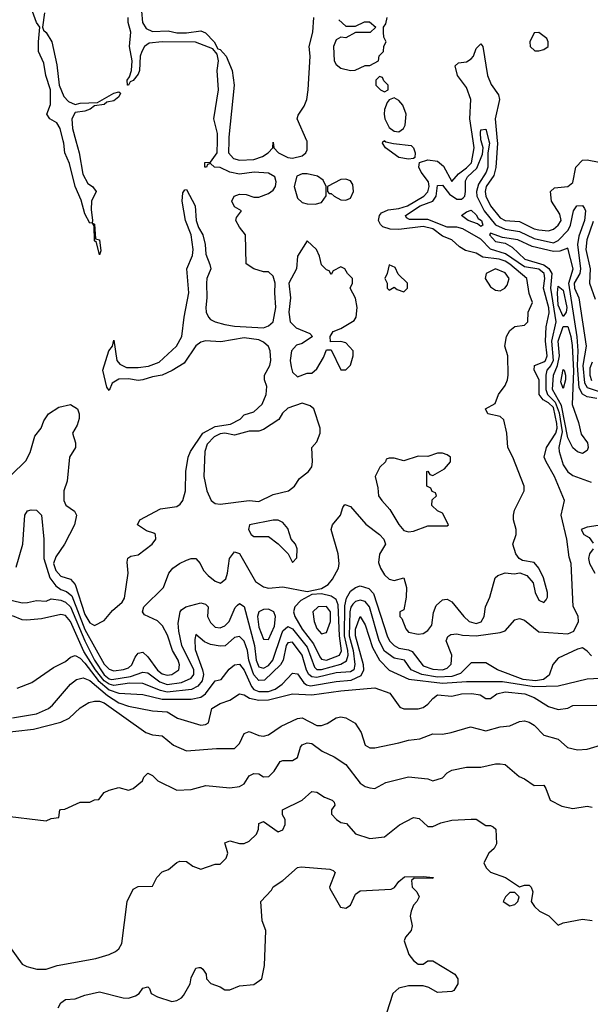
# Model space of a CAD drawing. Header units: inches. Extents: x 2348341 to 2479810, y 460419 to 613669.
# Tile 515 of 656: x 2415160 to 2417523, y 556425 to 560501. Entities that reach past the tile are written whole.
import ezdxf

# ---------------------------------------------------------------- set-up
doc = ezdxf.new("R2010")
doc.units = ezdxf.units.IN
doc.header["$MEASUREMENT"] = 0
doc.layers.add('C4515', color=7, linetype='Continuous')
doc.layers.add('C4516', color=7, linetype='Continuous')

msp = doc.modelspace()

# ---------------------------------------------------------------- linework, layer by layer
at = {"layer": 'C4515', "color": 2}
for points, elevation in [([(2415090, 558106), (2415170, 558087.6), (2415192.3, 558087.7), (2415230, 558096.4), (2415270, 558094), (2415290, 558103), (2415330, 558097.7), (2415350, 558090.2), (2415370.1, 558070.1), (2415429.3, 557929.3), (2415469.1, 557849.1), (2415510, 557789.4), (2415530, 557773), (2415542, 557770), (2415618.6, 557781.4), (2415670, 557799.6), (2415690, 557797.4), (2415740.1, 557760.1), (2415770, 557749.4), (2415830, 557757.8), (2415870, 557775.3), (2415881, 557790), (2415881.4, 557810), (2415830.9, 557910), (2415818.5, 557970), (2415816.6, 558003.4), (2415824, 558050), (2415830, 558058), (2415848, 558070), (2415910, 558086.8), (2415930, 558081), (2415941, 558070), (2415937.6, 558030), (2415950, 558004.9), (2415970, 557986), (2415990, 557983.1), (2416010, 557992.2), (2416027.8, 558010), (2416052.7, 558067.3), (2416062, 558078), (2416070, 558084.7), (2416090, 558072), (2416131.9, 557910), (2416138.5, 557850), (2416150, 557822), (2416170, 557816.1), (2416190, 557827.2), (2416208.7, 557850), (2416243.7, 557956.3), (2416250, 557970.4), (2416270, 557988.9), (2416290, 557979), (2416350, 557903.1), (2416380.8, 557820.8), (2416390, 557811.5), (2416410, 557811), (2416490, 557833.7), (2416512.9, 557847.1), (2416519.6, 557870), (2416519.1, 557890), (2416505.5, 557950), (2416506.1, 558073.9), (2416513.8, 558106.2), (2416530, 558134.8), (2416550, 558151), (2416570, 558157.3), (2416605.7, 558145.7), (2416625.2, 558125.2), (2416682, 557950), (2416691.8, 557930), (2416710, 557910.3), (2416730, 557899), (2416770, 557892.3), (2416784.9, 557884.9), (2416830, 557826.7), (2416870, 557812.7), (2416910, 557809.2), (2416930, 557816.4), (2416946.3, 557833.7), (2416949.6, 557870), (2416926, 557930), (2416932.9, 557947.1), (2416944.5, 557955.5), (2416970, 557959.1), (2416993.3, 557953.3), (2417050, 557950.2), (2417150, 557964.4), (2417169.6, 557970.4), (2417210, 558016), (2417230, 558022.8), (2417250, 558014.8), (2417310, 557967), (2417430, 557958), (2417454, 557970), (2417474, 558010), (2417472.1, 558032.1), (2417452.3, 558072.3), (2417444, 558250), (2417435.5, 558275.5), (2417425.1, 558350), (2417402, 558450), (2417416, 558510), (2417374.7, 558610), (2417339.3, 558670), (2417332.3, 558690), (2417341.6, 558730), (2417380.3, 558790), (2417385.8, 558810), (2417384.2, 558830), (2417370, 558895.8), (2417350, 558914.6), (2417327, 558927), (2417311.6, 558950), (2417310.6, 559010), (2417289.6, 559050), (2417292.3, 559070), (2417330, 559084.2), (2417336.8, 559090), (2417344.6, 559110), (2417336.5, 559170), (2417339.8, 559230), (2417352.2, 559287.8), (2417351.6, 559308.4), (2417328.8, 559390), (2417333.8, 559430), (2417331.6, 559450), (2417310, 559467.7), (2417250, 559478), (2417172.2, 559532.2), (2417110, 559550.8), (2417070, 559591.9), (2416995.4, 559635.4), (2416970, 559641.6), (2416930, 559641.8), (2416850, 559674), (2416773.6, 559673.6), (2416761, 559681), (2416757, 559690), (2416818.9, 559730), (2416870.6, 559749.4), (2416883.8, 559770), (2416890, 559814), (2416910, 559815.5), (2416939.2, 559779.2), (2416970, 559757.6), (2416990, 559758.3), (2416996.6, 559763.4), (2417002.6, 559770), (2417006.6, 559790), (2417005.6, 559834.4), (2417014.5, 559850), (2417053, 559887), (2417076.1, 559943.9), (2417079.7, 559970), (2417071.1, 560000)], 74), ([(2415124.1, 558615.9), (2415185.6, 558674.4), (2415202.7, 558710), (2415222.5, 558777.5), (2415249, 558810), (2415260.1, 558839.9), (2415279, 558870), (2415322.4, 558897.6), (2415370, 558907.7), (2415398.8, 558890), (2415406, 558870), (2415406.4, 558850), (2415397.3, 558822.7), (2415379.1, 558790), (2415390.8, 558750), (2415390.8, 558730), (2415366.8, 558690), (2415356, 558590), (2415342.8, 558550), (2415342.8, 558510), (2415350.8, 558490.8), (2415386.8, 558466.8), (2415394.8, 558450), (2415387.3, 558410), (2415346, 558330), (2415310, 558278), (2415300.3, 558250), (2415310, 558220.7), (2415330, 558198), (2415370, 558184.4), (2415390, 558163), (2415430, 558038), (2415450, 558003.8), (2415470, 557993.4), (2415510, 558014), (2415544.6, 558055.4), (2415584.5, 558090), (2415593.3, 558106.7), (2415609.5, 558209.5), (2415604.7, 558255.3), (2415608.4, 558271.6), (2415620.4, 558279.6), (2415650, 558286), (2415708.7, 558330), (2415724, 558350), (2415722, 558370), (2415715.5, 558375.5), (2415685.6, 558385.6), (2415648, 558410), (2415658, 558430), (2415743.3, 558476.7), (2415810, 558486), (2415824.8, 558495.2), (2415835.1, 558510), (2415846.6, 558550), (2415847.3, 558630), (2415857.6, 558690), (2415867.2, 558712.8), (2415919, 558790), (2415970, 558817.3), (2416032.9, 558827.1), (2416072.7, 558847.3), (2416090, 558864.7), (2416130, 558878), (2416164, 558910), (2416181.2, 558950), (2416183.1, 558983.1), (2416174, 559010), (2416174, 559030), (2416196, 559070), (2416199.5, 559090), (2416197, 559130), (2416190, 559148.7), (2416170, 559166), (2416150, 559175.1), (2416090, 559183.7), (2415992.8, 559167.2), (2415930, 559171.5), (2415910, 559165.6), (2415889, 559151), (2415841.1, 559078.9), (2415791.8, 559048.2), (2415750.3, 559029.7), (2415710, 559022.9), (2415670, 559009.5), (2415650, 559007.3), (2415610, 559014.5), (2415570, 559012.3), (2415543.4, 558996.6), (2415530, 558966), (2415520.2, 558980.2), (2415504.5, 559050), (2415529.5, 559130), (2415544, 559150), (2415550, 559174), (2415562.8, 559090), (2415574.9, 559074.9), (2415601.6, 559061.6), (2415650, 559061.6), (2415693.8, 559066.2), (2415736.9, 559083.1), (2415809.4, 559150), (2415831.6, 559190), (2415840.7, 559270), (2415860.7, 559370), (2415852, 559470), (2415875.6, 559524.4), (2415878, 559550), (2415869.5, 559610), (2415846.6, 559670), (2415833.2, 559750), (2415835.3, 559784.7), (2415843.1, 559796.9), (2415850, 559798), (2415886.8, 559730), (2415890.6, 559670), (2415900.4, 559640.4), (2415918, 559610), (2415927.7, 559570), (2415930.5, 559530), (2415947.9, 559487.9), (2415951, 559470), (2415935.5, 559430), (2415933, 559410), (2415935.5, 559350), (2415930.4, 559310), (2415932.7, 559290), (2415941.6, 559270), (2415950, 559260.5), (2415970, 559250.5), (2416010, 559239.3), (2416050, 559232.7), (2416170, 559225.5), (2416190, 559233), (2416209.4, 559250), (2416220.7, 559310), (2416216.2, 559370), (2416218.4, 559410), (2416210, 559439), (2416190, 559457.2), (2416170, 559457.2), (2416129.3, 559469.3), (2416098, 559490), (2416095.3, 559610), (2416070, 559642), (2416055.3, 559670), (2416058, 559682), (2416078, 559710), (2416050, 559726), (2416038, 559750), (2416048.7, 559770), (2416070, 559778.8), (2416098, 559778), (2416130, 559766), (2416150, 559766), (2416190, 559781), (2416210, 559794.8), (2416219.5, 559810), (2416222, 559830), (2416216, 559850), (2416190, 559866), (2416130.7, 559869.3), (2416070, 559861.2), (2416030, 559869.2), (2415990, 559889.2), (2415966, 559890), (2415950, 559906), (2415938, 559902), (2415934, 559890), (2415926, 559890), (2415926, 559910), (2415950, 559911.3), (2415978, 559950), (2415978.9, 560000)], 82), ([(2415145.4, 558234.6), (2415172.8, 558330), (2415180.9, 558450), (2415192.3, 558467.7), (2415207.5, 558472.5), (2415230, 558470.4), (2415250.4, 558450), (2415259.3, 558350), (2415260.2, 558270), (2415284.7, 558190), (2415310, 558157.3), (2415330, 558142.4), (2415354.5, 558134.5), (2415375.8, 558115.8), (2415430, 557976.1), (2415510, 557832.4), (2415530, 557813), (2415550, 557805.7), (2415590, 557810.5), (2415610, 557818), (2415623.7, 557830), (2415637.5, 557862.5), (2415650, 557878), (2415670, 557882.8), (2415690, 557863.8), (2415730, 557808), (2415750, 557792.4), (2415770, 557788.1), (2415790, 557790.3), (2415818.4, 557810), (2415822, 557830), (2415816, 557850), (2415793.3, 557890), (2415772.7, 557952.7), (2415752, 557992), (2415730, 558011.8), (2415677.2, 558037.2), (2415668, 558050), (2415674, 558070), (2415756, 558150), (2415777.2, 558210), (2415794, 558230), (2415822, 558250), (2415850, 558263), (2415870, 558270.4), (2415890, 558270.5), (2415907.3, 558250), (2415921.1, 558221.1), (2415939.9, 558199.9), (2415970, 558176.3), (2415991.6, 558168.4), (2416013, 558187), (2416020.7, 558210), (2416029.3, 558270), (2416050, 558298), (2416070, 558291), (2416135.9, 558175.9), (2416170, 558153), (2416190, 558147.2), (2416250, 558153.4), (2416350, 558134.4), (2416410, 558146), (2416437, 558163), (2416455.5, 558184.5), (2416479.5, 558230), (2416482.7, 558250), (2416479, 558290), (2416449.2, 558390), (2416455.3, 558410), (2416489, 558450), (2416498, 558482), (2416506, 558494), (2416530, 558486), (2416592.8, 558412.8), (2416650, 558370.5), (2416667.3, 558350), (2416674.8, 558330), (2416650, 558288), (2416645.8, 558254.2), (2416653.4, 558230), (2416670, 558202.8), (2416690, 558185.5), (2416710, 558179.1), (2416750.5, 558190.5), (2416762, 558150), (2416760.5, 558110), (2416750, 558058), (2416734, 558050), (2416734, 558030), (2416742, 558022), (2416758.8, 557978.8), (2416770, 557966), (2416810, 557957.1), (2416830, 557960.4), (2416850, 557972.4), (2416866.1, 557993.9), (2416872.8, 558047.2), (2416884.7, 558075.3), (2416910, 558098.8), (2416919.3, 558100.7), (2416930, 558102), (2416950, 558090.7), (2416999.1, 558030), (2417020.7, 558010), (2417050, 558001.6), (2417071.1, 558008.9), (2417082.7, 558030), (2417089.3, 558070), (2417106, 558110), (2417128.7, 558190), (2417140.2, 558199.8), (2417170, 558211.3), (2417207.7, 558207.7), (2417230.9, 558210.9), (2417259.8, 558199.8), (2417286, 558170), (2417294.8, 558130), (2417310, 558098), (2417330, 558087.7), (2417340.2, 558099.8), (2417345.2, 558110), (2417345.2, 558130), (2417328.7, 558190), (2417309, 558230), (2417290, 558254), (2417242, 558262), (2417228, 558270), (2417214, 558290), (2417202, 558330), (2417215.3, 558370), (2417215.3, 558390), (2417204, 558430), (2417205.2, 558450), (2417209.3, 558470), (2417249, 558550), (2417248.7, 558570), (2417202, 558690), (2417180.9, 558730), (2417177.4, 558790), (2417164.5, 558844.5), (2417150, 558859), (2417098, 558870), (2417088.7, 558890), (2417128.4, 558911.6), (2417142, 558950), (2417170, 558986), (2417179.5, 559010), (2417182.9, 559030), (2417180.9, 559110), (2417169.2, 559150), (2417175.1, 559190), (2417190, 559214), (2417209.7, 559230.3), (2417250, 559236), (2417264, 559250), (2417265.2, 559290), (2417284, 559330), (2417270, 559368), (2417259.5, 559430), (2417190, 559488.8), (2417170, 559500.7), (2417145.2, 559510), (2417078, 559518), (2417050, 559535.1), (2417006, 559546), (2416980.7, 559560.7), (2416950, 559589.3), (2416910, 559605.1), (2416870, 559635.1), (2416830, 559645.1), (2416730, 559632.8), (2416694.2, 559634.2), (2416663.9, 559643.9), (2416653.6, 559653.6), (2416646, 559670), (2416649.6, 559690), (2416658, 559702), (2416685.9, 559714.1), (2416730, 559719.3), (2416765.1, 559730), (2416833, 559770), (2416850, 559788.5), (2416854.8, 559810), (2416852.3, 559830), (2416822.6, 559870), (2416813.3, 559890), (2416815.3, 559910), (2416850, 559921.1), (2416890, 559914.9), (2416915.3, 559895.3), (2416950, 559830.7), (2416976.5, 559863.5), (2417010, 559887.2), (2417030.9, 559909.1), (2417042.2, 559970), (2417037.7, 560000)], 78), ([(2415392.2, 560000), (2415406.4, 559950), (2415421.7, 559861.7), (2415442.6, 559822.6), (2415461, 559810), (2415476, 559790), (2415457.1, 559750), (2415455.5, 559715.5), (2415462, 559670), (2415459.6, 559660.4), (2415450, 559658), (2415430, 559698), (2415414, 559754), (2415389.4, 559810), (2415365.8, 559905.8), (2415347.6, 559950), (2415343, 559990), (2415340.5, 560000)], 82), ([(2416025.4, 560000), (2416024, 559950), (2416045.8, 559925.8), (2416070, 559919.1), (2416130, 559922), (2416165.1, 559934.9), (2416188.7, 559950), (2416208, 559970), (2416210, 559994), (2416212, 559970), (2416231.3, 559950), (2416270, 559930.7), (2416290, 559928), (2416330, 559937.3), (2416345.2, 559950), (2416350, 559962), (2416350, 559998), (2416349.1, 560000)], 82), ([(2416671.1, 560000), (2416675.9, 559995.9), (2416708.3, 559988.3), (2416780.5, 559980.5), (2416790.4, 559970.4), (2416798, 559950), (2416796, 559930), (2416790, 559926), (2416770, 559923), (2416729.4, 559930), (2416675.1, 559970), (2416662.7, 559990), (2416664.1, 559995.9), (2416668.9, 560000)], 78), ([(2417102.3, 560000), (2417104.9, 559990), (2417098.9, 559950), (2417098.9, 559890), (2417091.9, 559870), (2417060, 559820), (2417051.8, 559790), (2417052.9, 559770), (2417083.5, 559710), (2417130, 559652), (2417170, 559634.4), (2417230, 559623.8), (2417290, 559595.4), (2417370, 559577.3), (2417390, 559587.6), (2417431.1, 559630), (2417441.2, 559650), (2417453, 559710), (2417467.3, 559730), (2417490, 559732), (2417498.8, 559718.8), (2417502.3, 559710), (2417499.3, 559670), (2417475.7, 559604.3), (2417470.1, 559570), (2417482.7, 559470), (2417478.9, 559450), (2417455.3, 559410), (2417456.6, 559390), (2417475.2, 559350), (2417504.9, 559150), (2417491.5, 559070), (2417498.2, 558998.2), (2417510, 558977.8), (2417575.8, 558955.8)], 74), ([(2417137.3, 560000), (2417138.2, 559990), (2417131.1, 559888.9), (2417123.4, 559856.6), (2417092, 559810), (2417087.3, 559790), (2417090.3, 559770), (2417109.1, 559730), (2417150, 559680.4), (2417170, 559669.2), (2417230, 559664.9), (2417290, 559634.6), (2417309.6, 559630.4), (2417350, 559627.4), (2417370, 559634.4), (2417389.5, 559650), (2417402.4, 559670), (2417396, 559696), (2417361.6, 559750), (2417357.2, 559790), (2417375.1, 559804.9), (2417430, 559810.7), (2417450, 559826.8), (2417462.9, 559890), (2417490, 559919.1), (2417510, 559920.5), (2417602.5, 559902.5)], 78), ([(2417534.3, 559665.7), (2417508.1, 559590), (2417504.4, 559550), (2417521.7, 559470), (2417519.1, 559410), (2417543.4, 559343.4)], 78), ([(2417550, 558932.3), (2417510, 558940.2), (2417490.8, 558950.8), (2417476.8, 558976.8), (2417469.2, 559070), (2417472.2, 559130), (2417468, 559188), (2417433.6, 559410), (2417451.8, 559470), (2417430, 559554.8), (2417397.1, 559542.9), (2417370, 559541.4), (2417281.4, 559561.4), (2417222.8, 559590), (2417159, 559599), (2417110, 559617.3), (2417105.1, 559610), (2417130, 559583), (2417170, 559576), (2417199.8, 559559.8), (2417251.8, 559510), (2417330, 559486.5), (2417350.9, 559470.9), (2417363.9, 559450), (2417357.2, 559390), (2417379.9, 559250), (2417362.4, 559170), (2417369.2, 559090), (2417359.8, 559070), (2417342.4, 559050), (2417338.3, 559030), (2417339.2, 558970), (2417345.7, 558950), (2417377.2, 558917.2), (2417393.9, 558873.9), (2417405.6, 558794.4), (2417392.1, 558730), (2417393.2, 558713.2), (2417410, 558658), (2417430, 558629.5), (2417450, 558614), (2417526.8, 558586.8)], 70), ([(2417530, 559082.9), (2417521.2, 559058.8), (2417520.6, 559030), (2417527.8, 559007.8)], 78), ([(2417573.2, 558410), (2417510, 558400.7), (2417485.2, 558390), (2417495.3, 558370), (2417518, 558358), (2417534.1, 558334.1)], 70), ([(2417534.2, 558310), (2417519.7, 558290), (2417514.6, 558270), (2417519, 558250), (2417541.4, 558210)], 70), ([(2417527.2, 557867.2), (2417510, 557886.8), (2417490, 557900.7), (2417470, 557895.5), (2417390, 557857.3), (2417367.9, 557832.1), (2417352.4, 557787.6), (2417329.5, 557770), (2417296.4, 557763.6), (2417244.4, 557770), (2417138.8, 557810), (2417090, 557839.1), (2417030, 557838.8), (2416985.4, 557794.6), (2416950, 557781.5), (2416890, 557779.8), (2416824.9, 557790), (2416781.1, 557810), (2416753.4, 557850), (2416710, 557857.7), (2416670, 557887.4), (2416648.4, 557930), (2416609.1, 558070), (2416590, 558092.7), (2416570, 558098.6), (2416550, 558092.3), (2416539.1, 558080.9), (2416530.6, 558069.4), (2416526.5, 558050), (2416524.7, 557950), (2416540.4, 557890), (2416547.8, 557832.2), (2416543, 557810), (2416530, 557801.3), (2416470, 557797.1), (2416390, 557777.4), (2416370, 557780.2), (2416357.7, 557790), (2416347.6, 557807.6), (2416330, 557870.4), (2416290, 557924.4), (2416270, 557921.6), (2416263.1, 557910), (2416251.5, 557850), (2416240.5, 557830), (2416173.5, 557766.5), (2416150, 557766), (2416130, 557788.7), (2416123.5, 557803.5), (2416109.4, 557850), (2416103.5, 557890), (2416090, 557928), (2416070, 557947.7), (2416050, 557944), (2416011.1, 557908.9), (2415990, 557907.4), (2415950, 557914.9), (2415925.7, 557925.7), (2415890, 557956), (2415884.8, 557935.2), (2415886.5, 557893.5), (2415917.3, 557810), (2415920.7, 557790), (2415915.3, 557764.7), (2415898.1, 557741.9), (2415871.5, 557728.5), (2415770, 557717.8), (2415743.5, 557723.5), (2415670, 557753.4), (2415615, 557755), (2415550, 557745.3), (2415530, 557750.1), (2415510, 557763.4), (2415473.6, 557810), (2415425.5, 557885.5), (2415370, 558010.3), (2415350, 558034.6), (2415330, 558038), (2415250, 558020.3), (2415190, 558015.5), (2415170, 558016.3), (2415130, 558033.4)], 70), ([(2415150, 557734), (2415210, 557757.3), (2415300.1, 557819.9), (2415350, 557843.8), (2415370, 557862), (2415390, 557868.4), (2415410, 557857.4), (2415430, 557837.6), (2415484.9, 557764.9), (2415530, 557727.4), (2415570, 557712.6), (2415670, 557707.6), (2415750, 557688.3), (2415870, 557688.1), (2415910, 557696.1), (2415929.8, 557710.2), (2415970, 557764), (2415994, 557770), (2416027, 557813), (2416049.7, 557830.3), (2416070, 557833.4), (2416090, 557807.7), (2416120, 557740), (2416130, 557728), (2416150, 557719.3), (2416190, 557720.6), (2416218.4, 557730), (2416247, 557750), (2416290, 557796.4), (2416310, 557793), (2416336.3, 557756.3), (2416347.3, 557747.3), (2416364, 557744), (2416470, 557761.8), (2416533, 557767), (2416574.3, 557785.7), (2416585, 557810), (2416584.1, 557830), (2416549.9, 557950), (2416550, 557978), (2416570, 558030.8), (2416590, 557996), (2416621.5, 557901.5), (2416649.3, 557849.3), (2416690, 557808.2), (2416770.9, 557770.9), (2416910, 557755), (2417010, 557761.8), (2417158.7, 557761.3), (2417290, 557740.1), (2417390, 557743.1), (2417510, 557772.2), (2417590, 557776.5)], 66), ([(2415130, 557610.6), (2415230, 557627.7), (2415279, 557650), (2415296.2, 557663.8), (2415370, 557750.8), (2415395.3, 557770), (2415422.9, 557777.1), (2415450, 557765.3), (2415523.3, 557703.3), (2415570, 557672.8), (2415610, 557659), (2415710, 557639.5), (2415770, 557636.3), (2415814, 557610), (2415910, 557580.7), (2415930, 557582.8), (2415942, 557590), (2415955.3, 557650), (2415989.7, 557670.3), (2416030, 557683.8), (2416070, 557710.6), (2416090, 557706), (2416111.9, 557691.9), (2416150, 557683.6), (2416190, 557685.5), (2416290, 557710.3), (2416370, 557705.7), (2416490, 557723.1), (2416630, 557735.5), (2416692.4, 557712.4), (2416734.6, 557654.6), (2416750, 557647.7), (2416810, 557647.7), (2416830, 557654), (2416850, 557667.3), (2416870, 557691.3), (2416890, 557706), (2416950, 557700.7), (2416990, 557710.4), (2417032.3, 557712.3), (2417066.4, 557706.4), (2417090, 557691.3), (2417110, 557691.3), (2417135.3, 557710), (2417170, 557718.4), (2417252, 557710), (2417290, 557694.8), (2417350, 557657.3), (2417390, 557645.5), (2417430, 557651), (2417450, 557662), (2417550, 557662.8)], 62), ([(2415070, 557547.9), (2415216.5, 557563.5), (2415330, 557592.7), (2415365.1, 557610), (2415410, 557653), (2415446.2, 557673.8), (2415470, 557680.5), (2415490, 557680.4), (2415510, 557672.9), (2415682.8, 557550), (2415710, 557540.5), (2415750, 557536.3), (2415797.3, 557497.3), (2415850, 557474), (2415975.5, 557484.5), (2416050, 557484), (2416070, 557504.7), (2416090, 557546), (2416110, 557554.8), (2416150, 557537.3), (2416170, 557534.8), (2416190, 557540.7), (2416243, 557577), (2416310, 557608), (2416330, 557610.5), (2416390, 557579.3), (2416410, 557579.3), (2416432.5, 557587.5), (2416470, 557610.4), (2416490, 557614.9), (2416510.3, 557610.3), (2416548.5, 557588.5), (2416574, 557550), (2416590, 557498), (2416610, 557486.8), (2416630, 557486.8), (2416730, 557506.8), (2416770, 557519.1), (2416816.6, 557523.4), (2416870, 557544), (2416910, 557543.8), (2416946, 557550), (2417026, 557574), (2417090, 557557.3), (2417150, 557574), (2417190, 557577.3), (2417230, 557596.3), (2417250, 557599.1), (2417270, 557593.4), (2417290, 557580.7), (2417330, 557538.8), (2417390, 557522.8), (2417428, 557488), (2417470, 557478.8), (2417510, 557481), (2417606, 557510)], 58), ([(2415086.4, 557206.4), (2415270, 557184.7), (2415290, 557194), (2415322, 557198), (2415326, 557230), (2415330, 557232), (2415347.3, 557232.7), (2415410, 557262), (2415450, 557262), (2415470, 557272), (2415487.3, 557272.7), (2415510, 557302), (2415530, 557312), (2415570, 557322), (2415610, 557312), (2415630, 557318), (2415668, 557350), (2415674.6, 557365.4), (2415690, 557382), (2415710, 557372), (2415732, 557350), (2415810, 557311), (2415870, 557314), (2415930.5, 557330.5), (2416030, 557321), (2416070, 557326), (2416090, 557338), (2416110, 557371), (2416130, 557381), (2416150, 557378.8), (2416170, 557367.3), (2416192.1, 557367.9), (2416214, 557390), (2416238, 557430), (2416250, 557434), (2416290, 557434), (2416310, 557446.8), (2416322.7, 557490), (2416330, 557498.8), (2416350, 557507.7), (2416370, 557504.9), (2416412.8, 557472.8), (2416462, 557450), (2416510, 557418), (2416570, 557341), (2416590, 557326.8), (2416610, 557321), (2416630, 557318.8), (2416676.6, 557343.4), (2416770, 557366.8), (2416850, 557358.8), (2416870, 557350.8), (2416910, 557362.8), (2416930, 557382.8), (2416950, 557394.8), (2417010, 557406), (2417070, 557406.8), (2417130, 557421), (2417150, 557421), (2417170, 557418), (2417227.5, 557367.5), (2417250, 557358), (2417290, 557331.3), (2417330, 557332), (2417338.8, 557318.8), (2417356, 557270), (2417405.2, 557245.2), (2417450, 557236), (2417510, 557244.7), (2417530, 557241)], 54), ([(2415114, 556670), (2415170, 556590.8), (2415190, 556581), (2415231, 556571), (2415270, 556570.7), (2415314.8, 556585.2), (2415475.3, 556615.3), (2415530, 556630.6), (2415556.6, 556643.4), (2415570, 556654.8), (2415583.3, 556676.7), (2415605.2, 556850), (2415630, 556902), (2415650, 556912), (2415710, 556914), (2415728, 556950), (2415750, 556974), (2415776.4, 556983.6), (2415810, 557012), (2415823.1, 557016.9), (2415850, 557016), (2415876.9, 556996.9), (2415910, 556984.7), (2415970, 557004.7), (2415990, 557004.7), (2416015.3, 557030), (2416022, 557050), (2416010, 557094), (2416030, 557102), (2416070, 557091), (2416090, 557091), (2416110, 557101), (2416141.2, 557130), (2416149.2, 557150), (2416150, 557174), (2416170, 557182), (2416230, 557138.8), (2416250, 557146.8), (2416259, 557170), (2416259, 557190), (2416248.7, 557210), (2416248.7, 557230), (2416330, 557270.7), (2416370, 557306), (2416390, 557302.8), (2416422.4, 557282.4), (2416454, 557270), (2416462, 557262), (2416464.7, 557250), (2416451.3, 557230), (2416451.6, 557211.6), (2416472, 557190), (2416490, 557178), (2416513.7, 557173.7), (2416551.1, 557131.1), (2416610, 557111.3), (2416670, 557118), (2416732.1, 557167.9), (2416790, 557198.8), (2416814.6, 557194.6), (2416850, 557161), (2416870, 557161), (2416903.2, 557176.8), (2416950, 557186.8), (2417030, 557192), (2417050, 557191.3), (2417090, 557164.7), (2417110, 557164.7), (2417119.8, 557159.8), (2417131, 557150), (2417134.8, 557090), (2417124.7, 557070), (2417102, 557050), (2417082, 557010), (2417092, 556990), (2417110, 556972), (2417172, 556950), (2417230, 556911.3), (2417250, 556918), (2417270, 556918), (2417278, 556910), (2417284.7, 556890), (2417278, 556850), (2417291.3, 556830), (2417312, 556810), (2417350.9, 556790.9), (2417390, 556752), (2417410, 556762), (2417490, 556778), (2417530, 556772)], 50), ([(2415319, 556410), (2415330, 556431.3), (2415350, 556444.7), (2415390, 556447.3), (2415430, 556462.8), (2415490, 556476), (2415588.4, 556451.6), (2415610, 556451), (2415640.2, 556459.8), (2415655.3, 556470), (2415670, 556492), (2415690, 556498), (2415698, 556490), (2415704.7, 556470), (2415730, 556456), (2415790, 556436), (2415810, 556441), (2415830, 556451.3), (2415838.6, 556461.4), (2415865.2, 556510), (2415870, 556534), (2415890, 556574), (2415902, 556578), (2415910, 556578), (2415918, 556570), (2415932, 556550), (2415934, 556530), (2415951.3, 556511.3), (2415990, 556498), (2416010, 556484.7), (2416030, 556484.7), (2416070, 556501), (2416130, 556507.3), (2416162, 556530), (2416174, 556586), (2416179.3, 556730), (2416164, 556770), (2416159, 556850), (2416202.7, 556897.3), (2416210, 556911.3), (2416250, 556938), (2416310, 556991), (2416325.6, 556994.4), (2416444, 556984), (2416458.5, 556978.5), (2416466, 556970), (2416442.8, 556910), (2416444.5, 556904.5), (2416487.7, 556827.7), (2416510, 556822.8), (2416530, 556836), (2416550, 556881), (2416570, 556894.8), (2416698.6, 556901.4), (2416712.1, 556907.9), (2416730, 556934), (2416752.7, 556952.7), (2416830, 556954), (2416872, 556950), (2416870, 556946), (2416792.7, 556947.3), (2416782, 556938), (2416784.7, 556910), (2416804.7, 556890), (2416814, 556870), (2416804.7, 556850), (2416790, 556835.3), (2416780.5, 556810), (2416776.3, 556790), (2416784.7, 556750), (2416781, 556730), (2416756.9, 556703.1), (2416751.6, 556688.4), (2416770.6, 556630.6), (2416790, 556606), (2416810, 556591), (2416830, 556591.3), (2416850, 556604.7), (2416870, 556604.7), (2416962, 556550), (2416974, 556530), (2416974, 556510), (2416958, 556482), (2416950, 556478), (2416890, 556474), (2416854.5, 556494.5), (2416830, 556502), (2416770, 556501.6), (2416730, 556491.8), (2416704.9, 556470), (2416666.8, 556350)], 46)]:
    msp.add_lwpolyline(points, dxfattribs=dict(at, elevation=elevation))
for points, elevation in [([(2416350, 559862.9), (2416330, 559862.9), (2416307.2, 559852.8), (2416296.4, 559810), (2416310, 559762.8), (2416330, 559744), (2416350, 559738.8), (2416383.1, 559736.9), (2416410, 559744.7), (2416428.4, 559771.6), (2416428.7, 559810), (2416416.5, 559836.5), (2416393.6, 559853.6)], 82), ([(2416510, 559841.2), (2416490, 559839.3), (2416434, 559810), (2416434, 559790), (2416442, 559782), (2416450, 559782), (2416462, 559770), (2416490, 559754.8), (2416510, 559754), (2416530, 559762.8), (2416542.7, 559790), (2416539.3, 559819.3), (2416530, 559834)], 82), ([(2417070, 559644.5), (2417055.5, 559655.5), (2417017.2, 559670), (2416988.7, 559690), (2417010, 559706), (2417030, 559712.7), (2417050, 559693.4), (2417058.4, 559678.4), (2417071.5, 559670), (2417077.3, 559650)], 70), ([(2415490, 559528), (2415478, 559578), (2415470, 559586), (2415468, 559648), (2415462, 559658), (2415470, 559654), (2415474, 559594), (2415490.5, 559590), (2415496, 559544)], 82), ([(2416350, 559586), (2416310, 559522), (2416305.5, 559470), (2416274.4, 559410), (2416281.6, 559350), (2416274.4, 559290), (2416280.5, 559250), (2416305.1, 559225.1), (2416362, 559202), (2416372, 559190), (2416330, 559161.2), (2416306.2, 559153.8), (2416285.5, 559130), (2416280.5, 559090), (2416284.1, 559064.1), (2416290, 559042), (2416310, 559022), (2416350, 559038), (2416370, 559038), (2416390, 559056), (2416417.5, 559102.5), (2416430, 559134), (2416450, 559134), (2416490, 559052), (2416510, 559052), (2416529.1, 559070.9), (2416541.2, 559110), (2416541.2, 559130), (2416510, 559162.7), (2416490, 559169.2), (2416447.3, 559167.3), (2416446, 559190), (2416458, 559210), (2416490, 559222.8), (2416544.7, 559255.3), (2416553.2, 559270), (2416558, 559310), (2416550, 559348), (2416528, 559390), (2416538, 559410), (2416538, 559430), (2416518, 559450), (2416506, 559470), (2416490, 559478), (2416458, 559462), (2416450, 559446), (2416442, 559462), (2416430, 559466), (2416410, 559486), (2416402, 559522), (2416389.3, 559549.3)], 82), ([(2416690, 559486), (2416682, 559450), (2416672, 559430), (2416682, 559410), (2416682, 559390), (2416690, 559382), (2416710, 559394), (2416723.6, 559383.6), (2416750, 559374), (2416766, 559390), (2416766, 559410), (2416727.3, 559447.3), (2416714.6, 559474.6)], 82), ([(2417130, 559469.5), (2417090.8, 559450), (2417087.7, 559430), (2417110, 559394.8), (2417130, 559382), (2417150, 559379.1), (2417169, 559390), (2417178.3, 559401.7), (2417186.6, 559430), (2417170, 559453.3)], 82), ([(2417410, 559272), (2417390, 559319), (2417386.8, 559370), (2417390, 559397.3), (2417410, 559381), (2417425.2, 559310), (2417423.1, 559290)], 66), ([(2417490, 558705.2), (2417470, 558712.7), (2417450, 558729.2), (2417430, 558769.5), (2417404.1, 558904.1), (2417365.9, 558970), (2417370.5, 559029.5), (2417386.4, 559070), (2417395.4, 559110), (2417389.9, 559170), (2417410, 559230.7), (2417430, 559230.5), (2417442.7, 559190), (2417448.2, 559151.8), (2417453.2, 559046.8), (2417448, 558908), (2417473.7, 558833.7), (2417484.6, 558784.6), (2417510.6, 558749.4), (2417513.4, 558730), (2417510, 558718)], 66), ([(2417410, 558974), (2417401.3, 559001.3), (2417410, 559053), (2417414.8, 559050), (2417420.5, 559030), (2417420.4, 559010)], 62), ([(2416330, 558914), (2416270, 558893.2), (2416248.1, 558871.9), (2416233.4, 558846.6), (2416170, 558805.2), (2416150, 558797.2), (2416110, 558797.2), (2416050, 558781.2), (2416010, 558789.3), (2415990, 558786), (2415965.2, 558774.8), (2415936.1, 558743.9), (2415926.6, 558713.4), (2415923.1, 558610), (2415935.3, 558550), (2415953, 558510), (2415970, 558497.6), (2415990, 558495.3), (2416110, 558510.6), (2416150, 558506.4), (2416210, 558536), (2416273.2, 558550), (2416298, 558570), (2416318, 558602), (2416355.3, 558630), (2416369, 558650), (2416372.7, 558670), (2416369, 558730), (2416390, 558754), (2416404, 558790), (2416404, 558810), (2416378, 558890), (2416363.1, 558903.1)], 82), ([(2416910, 558706), (2416890, 558706), (2416850, 558693.2), (2416810, 558694), (2416750, 558675.3), (2416710, 558686), (2416690, 558686), (2416678, 558682), (2416674, 558670), (2416651.6, 558648.4), (2416632, 558610), (2416643.6, 558563.6), (2416646, 558530), (2416658.8, 558510), (2416693, 558473), (2416730, 558411.3), (2416750, 558386.8), (2416770, 558381), (2416790, 558384), (2416850, 558406), (2416930, 558406), (2416935.3, 558410), (2416910, 558458), (2416890, 558468), (2416866, 558490), (2416867.3, 558512.7), (2416886, 558530), (2416882, 558542), (2416867.3, 558547.3), (2416862, 558562), (2416846, 558570), (2416846, 558630), (2416850, 558632), (2416858, 558618), (2416870, 558614), (2416918.6, 558641.4), (2416944, 558670), (2416944, 558690), (2416930, 558699.3)], 82), ([(2416230, 558429), (2416210, 558429), (2416112, 558410), (2416107.3, 558390), (2416118, 558370), (2416130, 558361), (2416190, 558362), (2416230.7, 558330.7), (2416272, 558290), (2416290, 558254), (2416307.3, 558272.7), (2416308.7, 558310), (2416302, 558330), (2416284, 558350), (2416270, 558395.3), (2416250, 558419)], 82), ([(2416410, 558123.6), (2416370, 558121.2), (2416323.9, 558096.1), (2416298.7, 558070), (2416294.3, 558050), (2416299.6, 558030), (2416330, 557977.6), (2416376.9, 557916.9), (2416403.1, 557863.1), (2416410, 557853.7), (2416430, 557849.3), (2416484.2, 557870), (2416492.4, 557887.6), (2416483.9, 557950), (2416479.1, 558079.1), (2416470, 558101.3), (2416450, 558114.7)], 78), ([(2416190, 558061.3), (2416170, 558058.9), (2416150.7, 558050), (2416145.2, 558030), (2416150, 557986), (2416170, 557936), (2416190, 557934.8), (2416215.1, 557990), (2416219.6, 558030), (2416212.3, 558050)], 78), ([(2416430, 558072.3), (2416396, 558070), (2416374, 558050), (2416379.3, 558010), (2416390, 557981), (2416410, 557958.8), (2416430, 557964.7), (2416447, 558010), (2416447.6, 558050)], 82), ([(2417210, 556888), (2417190, 556888), (2417172, 556870), (2417162, 556850), (2417190, 556832), (2417210, 556838), (2417222, 556850), (2417228, 556870)], 50)]:
    msp.add_lwpolyline(points, close=True, dxfattribs=dict(at, elevation=elevation))
at = {"layer": 'C4516', "color": 2}
for points, elevation in [([(2415340.5, 560000), (2415327.8, 560050), (2415313.4, 560073.4), (2415285.2, 560090), (2415272.7, 560110), (2415287.6, 560150), (2415288, 560210), (2415267.6, 560270), (2415260.5, 560320.5), (2415238.4, 560370), (2415237.6, 560410), (2415244, 560470), (2415230, 560488.7), (2415207.3, 560550)], 82), ([(2415663.8, 560536.2), (2415668, 560490), (2415684, 560464), (2415710, 560452), (2415774.2, 560454.2), (2415810, 560446.8), (2415850, 560446.8), (2415910, 560454.8), (2415930, 560446), (2415964.7, 560410), (2415981, 560381), (2415990, 560378), (2416014.8, 560350), (2416039.1, 560290), (2416048, 560230), (2416025.8, 560014.2), (2416025.4, 560000)], 82), ([(2415262.4, 560530), (2415254, 560470), (2415258, 560458), (2415270, 560447.3), (2415292.4, 560410), (2415313.8, 560313.8), (2415323, 560230), (2415343, 560183), (2415361.8, 560161.8), (2415390, 560150.5), (2415410, 560155.5), (2415482, 560158), (2415550, 560197.3), (2415570, 560202), (2415576.9, 560196.9), (2415570, 560182), (2415550, 560165.2), (2415520.7, 560159.3), (2415510, 560149.4), (2415470, 560144), (2415451.3, 560130), (2415430, 560122.7), (2415390, 560117.2), (2415375.8, 560090), (2415378, 560050), (2415392.2, 560000)], 82), ([(2415978.9, 560000), (2415979.5, 560030), (2415964.5, 560090), (2415983.6, 560210), (2415978, 560290), (2415982.7, 560330), (2415978, 560358), (2415960.4, 560380.4), (2415887.5, 560407.5), (2415750, 560409.6), (2415696.5, 560403.5), (2415676.3, 560390), (2415665.5, 560370), (2415659.3, 560350), (2415656.3, 560290), (2415650, 560275.3), (2415630, 560249), (2415616.9, 560243.1), (2415610.5, 560229.5), (2415606, 560230), (2415605.2, 560250), (2415615.3, 560264.7), (2415622.7, 560290), (2415625.1, 560330), (2415614.5, 560390), (2415620.7, 560450), (2415609.4, 560490), (2415609.4, 560510)], 82), ([(2416349.1, 560000), (2416309, 560090), (2416313.6, 560106.4), (2416337.5, 560142.5), (2416349, 560170), (2416354, 560210), (2416362.7, 560350), (2416359, 560390), (2416374, 560450), (2416378.4, 560510)], 82), ([(2416481, 560501), (2416510, 560474), (2416550, 560474), (2416588.4, 560491.6), (2416608.4, 560491.6), (2416634, 560470), (2416611.6, 560448.4), (2416550, 560448), (2416510, 560426), (2416490, 560428), (2416470, 560418), (2416459.1, 560390), (2416462, 560330), (2416470, 560316), (2416490, 560301), (2416530, 560291.3), (2416548.4, 560291.6), (2416590, 560311.3), (2416610, 560312), (2416646, 560330), (2416648.4, 560351.6), (2416666, 560370), (2416668.4, 560391.6), (2416678, 560410), (2416668.4, 560428.4), (2416666, 560450), (2416666, 560470), (2416676.4, 560483.6), (2416682, 560510)], 82), ([(2417037.7, 560000), (2417024.2, 560090), (2417027.4, 560170), (2417010, 560220.9), (2416973.3, 560270), (2416962.7, 560310), (2416977.5, 560322.5), (2417010, 560326.7), (2417030, 560339.1), (2417038.4, 560350), (2417050, 560382), (2417070, 560401), (2417077.3, 560390), (2417097, 560270), (2417112.1, 560232.1), (2417143, 560190), (2417146.7, 560170), (2417129.2, 560090), (2417137.3, 560000)], 78), ([(2417071.1, 560000), (2417070, 560004), (2417067.8, 560032.2), (2417070, 560044.7), (2417090, 560047.3), (2417102.3, 560000)], 74), ([(2416668.9, 560000), (2416670, 560001), (2416671.1, 560000)], 78)]:
    msp.add_lwpolyline(points, dxfattribs=dict(at, elevation=elevation))
at = {"layer": 'C4516', "color": 2, "elevation": 82}
for points in [[(2417310, 560448), (2417290, 560446), (2417272, 560410), (2417274, 560390), (2417292.7, 560372.7), (2417310, 560372), (2417330, 560378), (2417348, 560390), (2417348.7, 560410), (2417343.1, 560423.1)], [(2416650, 560266), (2416634, 560250), (2416634, 560230), (2416654, 560210), (2416670, 560202), (2416686, 560210), (2416686, 560230), (2416667.3, 560247.3), (2416662, 560262)], [(2416710, 560178), (2416690, 560169), (2416681.6, 560158.4), (2416670.3, 560129.7), (2416668.5, 560110), (2416671.8, 560090), (2416690, 560054.9), (2416710, 560039.6), (2416730, 560036.5), (2416749.6, 560050), (2416756.3, 560063.7), (2416759.7, 560110), (2416746.5, 560146.5), (2416730, 560166)]]:
    msp.add_lwpolyline(points, close=True, dxfattribs=at)

doc.saveas('drawing.dxf')
